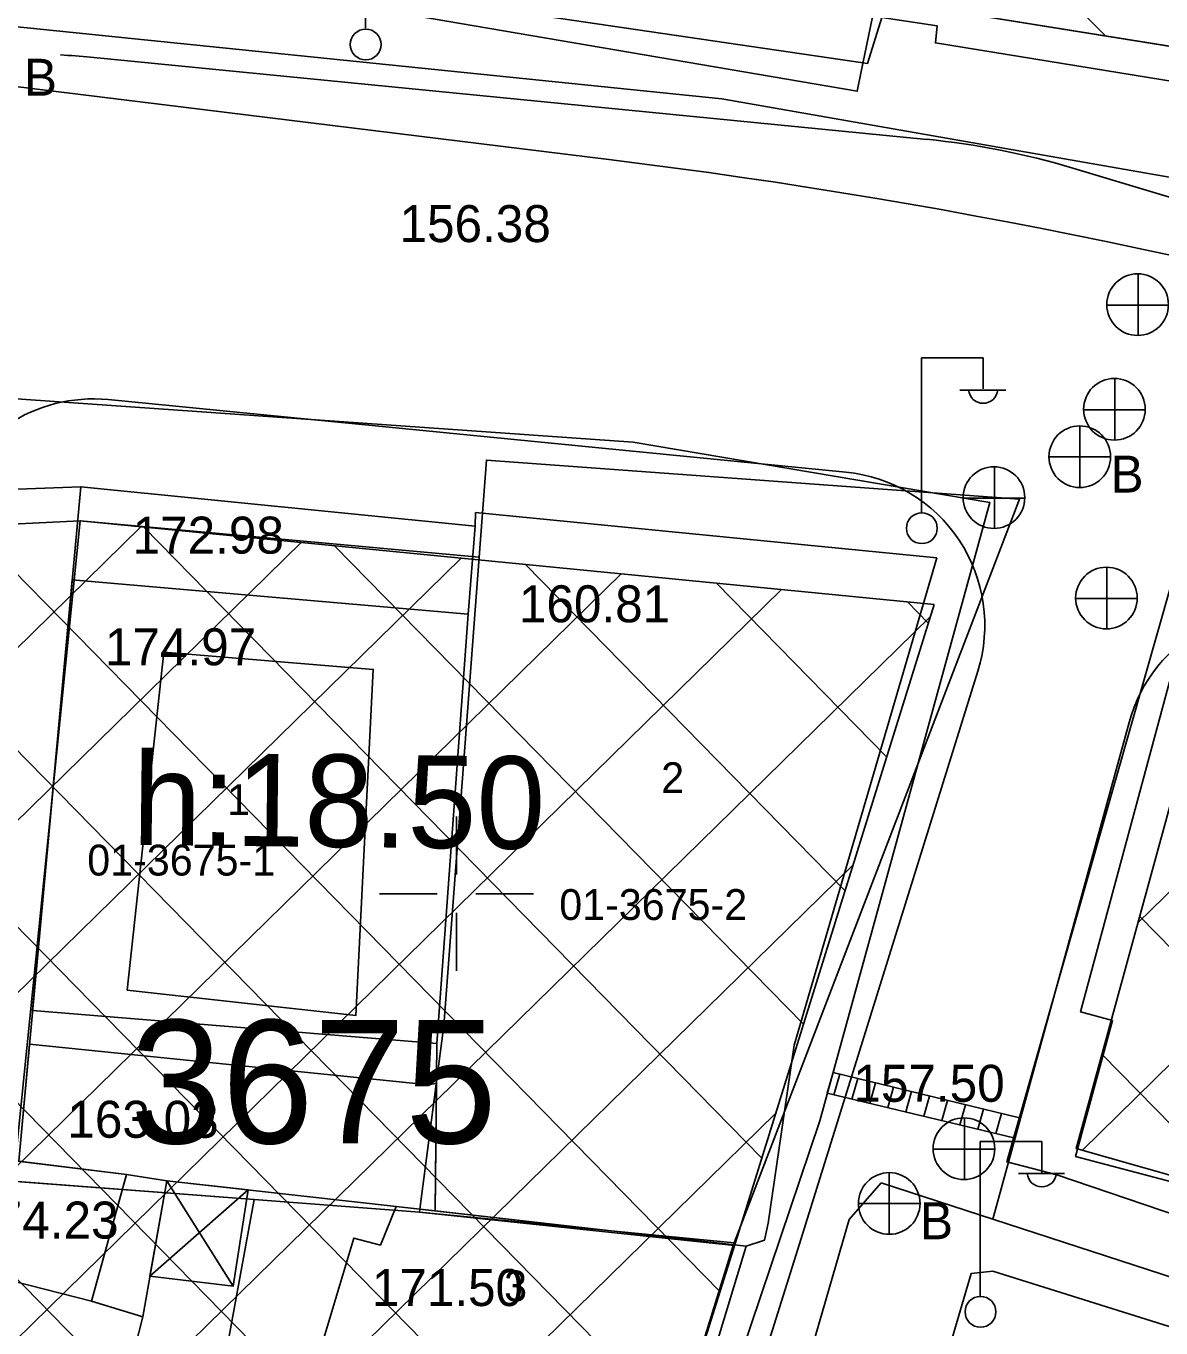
# Model space of a CAD drawing. Extents: x 419677 to 421689, y 4450851 to 4452923.
# Drawn here: x 420286.03 to 420322.85, y 4451785.91 to 4451828.15 of the extents above; entities that cross this region are included whole.
import ezdxf

# ---------------------------------------------------------------- set-up
doc = ezdxf.new("R2010")
doc.units = 0
for name, color, linetype in [('AA_HH', 7, 'Continuous'), ('ADA NUMARASI', 7, 'Continuous'), ('Level 27', 7, 'Continuous'), ('Level 30', 7, 'Continuous'), ('Level 34', 7, 'Continuous'), ('Level 57', 7, 'Continuous'), ('Level 62', 7, 'Continuous'), ('Level 9', 7, 'Continuous'), ('MULKIYET SINIRI', 7, 'Continuous'), ('PARSEL KODU', 7, 'Continuous'), ('PARSEL NUMARASI', 7, 'Continuous')]:
    doc.layers.add(name, color=color, linetype=linetype)

msp = doc.modelspace()

# ---------------------------------------------------------------- linework, layer by layer
at = {"layer": 'AA_HH'}
for p, q in [((420297.043, 4451828.077), (420297.043, 4451833.077)), ((420322.111, 4451818.105), (420322.111, 4451820.105)), ((420321.091, 4451819.095), (420323.091, 4451819.095)), ((420315.085, 4451812.382), (420315.085, 4451817.382)), ((420315.085, 4451817.382), (420317.085, 4451817.382)), ((420317.085, 4451816.382), (420317.085, 4451817.382)), ((420321.36, 4451814.71), (420321.36, 4451816.71)), ((420316.325, 4451816.342), (420317.825, 4451816.342)), ((420320.34, 4451815.7), (420322.34, 4451815.7)), ((420320.219, 4451815.177), (420320.219, 4451813.177)), ((420319.219, 4451814.177), (420321.219, 4451814.177)), ((420317.451, 4451811.844), (420317.451, 4451813.844)), ((420316.431, 4451812.834), (420318.431, 4451812.834)), ((420321.1, 4451808.585), (420321.1, 4451810.585)), ((420320.08, 4451809.575), (420322.08, 4451809.575)), ((420300, 4451802.5), (420300, 4451800.625)), ((420297.5, 4451800), (420299.375, 4451800)), ((420300, 4451800), (420300, 4451800)), ((420300.625, 4451800), (420302.5, 4451800)), ((420300, 4451799.375), (420300, 4451797.5)), ((420312.24, 4451793.48), (420312.431, 4451794.15)), ((420312.824, 4451793.339), (420313.014, 4451794.007)), ((420313.408, 4451793.199), (420313.597, 4451793.864)), ((420313.992, 4451793.059), (420314.18, 4451793.722)), ((420314.576, 4451792.919), (420314.764, 4451793.579)), ((420315.16, 4451792.778), (420315.347, 4451793.437)), ((420315.744, 4451792.638), (420315.93, 4451793.294)), ((420316.327, 4451792.498), (420316.514, 4451793.152)), ((420316.911, 4451792.357), (420317.097, 4451793.009)), ((420317.495, 4451792.217), (420317.68, 4451792.867)), ((420316.478, 4451790.719), (420316.478, 4451792.719)), ((420316.987, 4451786.959), (420316.987, 4451791.959)), ((420316.987, 4451791.959), (420318.987, 4451791.959)), ((420318.987, 4451790.959), (420318.987, 4451791.959)), ((420315.458, 4451791.709), (420317.458, 4451791.709)), ((420292.753, 4451787.266), (420290.604, 4451790.689)), ((420314.037, 4451790.95), (420314.037, 4451788.95)), ((420318.227, 4451790.919), (420319.727, 4451790.919)), ((420293.238, 4451790.392), (420290.054, 4451787.593)), ((420313.037, 4451789.95), (420315.037, 4451789.95))]:
    msp.add_line(p, q, dxfattribs=at)
for points in [[(420323.805, 4451823.125), (420308.606, 4451825.793), (420280.662, 4451828.644), (420250.498, 4451833.192), (420226.097, 4451837.959), (420218.204, 4451839.773), (420216.924, 4451840.317), (420216.193, 4451841.162), (420215.559, 4451842.463), (420215.158, 4451843.597), (420215.298, 4451847.67), (420220.167, 4451879.984), (420223.325, 4451903.801), (420223.396, 4451904.119), (420224.091, 4451903.995), (420246.674, 4451897.512), (420267.02, 4451891.687), (420291.549, 4451883.677), (420310.014, 4451876.395), (420326.305, 4451872.381)], [(420343.451, 4451782.74), (420319.477, 4451790.885), (420317.857, 4451791.3), (420323.638, 4451811.627)]]:
    msp.add_lwpolyline(points, dxfattribs=at)
for points in [[(420298.36, 4451829.147), (420298.983, 4451831.281), (420300.808, 4451842.159), (420302.278, 4451849.593), (420303.675, 4451849.328), (420317.303, 4451846.814), (420313.8, 4451828.431), (420313.33, 4451826.932)], [(420317.303, 4451846.814), (420319.675, 4451846.222), (420319.74, 4451846.965), (420326.116, 4451845.35), (420325.96, 4451844.826), (420328.289, 4451844.412), (420328.287, 4451843.785), (420326.105, 4451825.884), (420315.536, 4451827.606), (420315.594, 4451828.153), (420313.8, 4451828.431)], [(420300.545, 4451755.172), (420294.936, 4451737.272), (420291.298, 4451728.471), (420291.193, 4451728.335), (420290.734, 4451727.172), (420290.567, 4451726.959), (420290.342, 4451726.827), (420266.988, 4451734.209), (420258.112, 4451737.473), (420257.901, 4451737.72), (420267.086, 4451766.101), (420277.221, 4451795.388), (420283.165, 4451816.052), (420283.411, 4451816.223), (420305.727, 4451814.649), (420317.304, 4451812.689), (420311.781, 4451792.629), (420306.686, 4451777.487), (420301.628, 4451759.369)], [(420285.795, 4451791.318), (420287.812, 4451813.205), (420284.292, 4451813.071), (420278.366, 4451792.938), (420280.839, 4451792.477), (420280.61, 4451791.577), (420283.39, 4451790.862), (420283.605, 4451791.584)], [(420287.812, 4451813.205), (420300.604, 4451811.93), (420300.373, 4451809.068), (420299.361, 4451795.143), (420286.246, 4451796.211)], [(420315.577, 4451810.896), (420310.95, 4451795.083), (420310.114, 4451789.315), (420309.995, 4451788.762), (420309.395, 4451788.565), (420299.306, 4451789.709), (420299.361, 4451795.143), (420300.373, 4451809.068), (420300.604, 4451811.93), (420300.619, 4451812.368)], [(420286.246, 4451796.211), (420299.361, 4451795.143), (420300.373, 4451809.068), (420287.533, 4451810.183)], [(420290.502, 4451807.832), (420297.296, 4451807.279), (420296.732, 4451796.044), (420289.316, 4451796.875)], [(420337.634, 4451801.537), (420333.243, 4451787.998), (420320.085, 4451791.473), (420321.282, 4451795.89), (420320.246, 4451796.163), (420323.345, 4451807.676), (420333.832, 4451803.998), (420333.439, 4451802.887)], [(420299.097, 4451793.799), (420286.145, 4451795.114), (420285.795, 4451791.318), (420289.288, 4451790.893), (420290.604, 4451790.689), (420298.046, 4451789.851), (420299.306, 4451789.709), (420299.348, 4451793.85)], [(420318.078, 4451792.077), (420312.029, 4451793.531), (420312.214, 4451794.202), (420318.262, 4451792.725)], [(420287.553, 4451777.387), (420274.715, 4451781.921), (420278.366, 4451792.938), (420280.839, 4451792.477), (420280.61, 4451791.577), (420283.39, 4451790.862), (420283.605, 4451791.584), (420285.795, 4451791.318), (420289.288, 4451790.893), (420290.604, 4451790.689), (420289.82, 4451786.273)], [(420290.604, 4451790.689), (420289.82, 4451786.273), (420288.159, 4451786.785), (420282.6, 4451788.203), (420283.605, 4451791.584), (420289.288, 4451790.893)], [(420283.605, 4451791.584), (420282.6, 4451788.203), (420288.159, 4451786.785), (420289.288, 4451790.893)], [(420293.238, 4451790.392), (420292.753, 4451787.266), (420290.054, 4451787.593), (420290.604, 4451790.689)], [(420298.046, 4451789.851), (420309.395, 4451788.565), (420306.534, 4451779.114), (420295.449, 4451782.314), (420296.222, 4451784.625), (420295.432, 4451784.712), (420296.664, 4451788.829), (420297.528, 4451788.601)], [(420353.273, 4451775.71), (420345.647, 4451761.745), (420345.314, 4451761.357), (420344.85, 4451761.194), (420343.367, 4451761.624), (420338.045, 4451764.125), (420315.118, 4451773.584), (420313.98, 4451774.162), (420313.396, 4451774.582), (420312.97, 4451774.976), (420316.7, 4451787.679), (420317.401, 4451787.755), (420343.347, 4451779.608)]]:
    msp.add_lwpolyline(points, close=True, dxfattribs=at)
for centre, radius in [((420297.053, 4451827.553), 0.5), ((420322.096, 4451819.113), 1), ((420321.344, 4451815.718), 1), ((420320.219, 4451814.177), 1), ((420317.435, 4451812.852), 1), ((420315.095, 4451811.858), 0.5), ((420321.085, 4451809.593), 1), ((420316.463, 4451791.728), 1), ((420314.037, 4451789.95), 1), ((420316.998, 4451786.435), 0.5)]:
    msp.add_circle(centre, radius, dxfattribs=at)
for centre in [(420317.085, 4451816.386), (420318.988, 4451790.963)]:
    msp.add_arc(centre, 0.474, 184.8384, 355.1464, dxfattribs=at)
at = {"layer": 'Level 27'}
for points in [[(420466.87, 4451761.554), (420444.66, 4451772.45), (420432.72, 4451781.46), (420406.94, 4451795.64), (420394.04, 4451802.23), (420369.87, 4451813.08), (420326.2, 4451827), (420313.613, 4451829.033), (420298.75, 4451831), (420283.823, 4451832.064), (420268.52, 4451834.3), (420253.88, 4451837.35), (420239.4, 4451840.6), (420216.542, 4451845.358)], [(420466.87, 4451761.554), (420444.66, 4451772.45), (420432.72, 4451781.46), (420406.94, 4451795.64), (420394.04, 4451802.23), (420369.87, 4451813.08), (420326.2, 4451827), (420313.613, 4451829.033), (420298.75, 4451831), (420283.823, 4451832.064), (420268.52, 4451834.3), (420253.88, 4451837.35), (420239.4, 4451840.6), (420217.433, 4451845.172)], [(420466.87, 4451761.554), (420444.66, 4451772.45), (420432.72, 4451781.46), (420406.94, 4451795.64), (420394.04, 4451802.23), (420369.87, 4451813.08), (420326.2, 4451827), (420313.613, 4451829.033), (420298.75, 4451831), (420283.823, 4451832.064), (420268.52, 4451834.3), (420253.88, 4451837.35), (420239.4, 4451840.6), (420217.433, 4451845.172)], [(420315.49, 4451809.38), (420309.22, 4451789.24), (420306.01, 4451779.03), (420303.43, 4451771.41), (420300.29, 4451763.45), (420295.85, 4451748.08), (420292.75, 4451737.05), (420289.73, 4451728.94), (420284.4, 4451730.71), (420272.69, 4451734.5), (420263.308, 4451737.501), (420267.89, 4451753.703), (420271.48, 4451766.27), (420273.69, 4451773.97), (420276.03, 4451781.42), (420279.49, 4451792.86), (420285.36, 4451811.98)], [(420285.36, 4451811.98), (420287.79, 4451812.1), (420315.49, 4451809.38)], [(420285.36, 4451811.98), (420287.79, 4451812.1), (420315.49, 4451809.38)], [(420315.49, 4451809.38), (420309.22, 4451789.24), (420306.01, 4451779.03), (420303.43, 4451771.41), (420300.29, 4451763.45), (420298.352, 4451756.74)], [(420397.113, 4451756.74), (420392.92, 4451760.22), (420385.899, 4451766.103), (420377.26, 4451771.14), (420369.31, 4451775.24), (420362.52, 4451776.62), (420352.25, 4451780.53), (420343.79, 4451783.66), (420344.244, 4451785.412), (420339.32, 4451786.28), (420333.57, 4451787.91), (420320.1, 4451791.729), (420324.065, 4451806.195)], [(420423.195, 4451733.277), (420418.728, 4451738.507), (420412.135, 4451744.633), (420405.26, 4451749.98), (420392.92, 4451760.22), (420385.899, 4451766.103), (420377.26, 4451771.14), (420369.31, 4451775.24), (420362.52, 4451776.62), (420352.25, 4451780.53), (420343.79, 4451783.66), (420344.244, 4451785.412), (420339.32, 4451786.28), (420333.57, 4451787.91), (420320.1, 4451791.729), (420324.065, 4451806.195)]]:
    msp.add_lwpolyline(points, dxfattribs=at)
at = {"layer": 'Level 30'}
msp.add_lwpolyline([(420304.938, 4451823.822), (420268.984, 4451828.249)], dxfattribs=at)
msp.add_lwpolyline([(420304.938, 4451823.822), (420268.984, 4451828.249)], dxfattribs=at)
msp.add_arc((420280.492, 4451625.321), 200, 63.0091, 82.97918, dxfattribs=at)
msp.add_arc((420280.492, 4451625.321), 200, 63.0091, 82.97918, dxfattribs=at)
at = {"layer": 'Level 34'}
for p, q in [((420321.049, 4451827.832), (420299.054, 4451850.282)), ((420321.049, 4451827.832), (420299.054, 4451850.282)), ((420283.434, 4451805.708), (420289.761, 4451811.906)), ((420283.434, 4451805.708), (420289.761, 4451811.906)), ((420309.9, 4451791.425), (420289.842, 4451811.899)), ((420309.9, 4451791.425), (420289.842, 4451811.899)), ((420280.976, 4451797.699), (420294.956, 4451811.396)), ((420280.976, 4451797.699), (420294.956, 4451811.396)), ((420308.545, 4451787.093), (420285.074, 4451811.049)), ((420308.545, 4451787.093), (420285.074, 4451811.049)), ((420311.251, 4451795.763), (420296.038, 4451811.29)), ((420311.251, 4451795.763), (420296.038, 4451811.29)), ((420278.537, 4451789.71), (420300.151, 4451810.886)), ((420278.537, 4451789.71), (420300.151, 4451810.886)), ((420312.601, 4451800.1), (420302.234, 4451810.682)), ((420312.601, 4451800.1), (420302.234, 4451810.682)), ((420276.13, 4451781.752), (420305.346, 4451810.376)), ((420276.13, 4451781.752), (420305.346, 4451810.376)), ((420273.607, 4451773.68), (420310.541, 4451809.866)), ((420273.607, 4451773.68), (420310.541, 4451809.866)), ((420313.951, 4451804.437), (420308.43, 4451810.073)), ((420313.951, 4451804.437), (420308.43, 4451810.073)), ((420315.302, 4451808.775), (420314.626, 4451809.465)), ((420315.302, 4451808.775), (420314.626, 4451809.465)), ((420271.371, 4451765.89), (420315.371, 4451808.998)), ((420271.371, 4451765.89), (420315.371, 4451808.998)), ((420307.185, 4451782.766), (420283.738, 4451806.697)), ((420307.185, 4451782.766), (420283.738, 4451806.697)), ((420322.107, 4451799.052), (420327.997, 4451804.822)), ((420322.107, 4451799.052), (420327.997, 4451804.822)), ((420320.292, 4451791.674), (420332.211, 4451803.351)), ((420320.292, 4451791.674), (420332.211, 4451803.351)), ((420305.813, 4451778.45), (420282.402, 4451802.345)), ((420305.813, 4451778.45), (420282.402, 4451802.345)), ((420269.15, 4451758.114), (420312.863, 4451800.941)), ((420269.15, 4451758.114), (420312.863, 4451800.941)), ((420333.174, 4451788.022), (420322.164, 4451799.26)), ((420333.174, 4451788.022), (420322.164, 4451799.26)), ((420304.375, 4451774.202), (420281.066, 4451797.993)), ((420304.375, 4451774.202), (420281.066, 4451797.993)), ((420325.42, 4451790.221), (420320.94, 4451794.794)), ((420325.42, 4451790.221), (420320.94, 4451794.794)), ((420302.879, 4451770.013), (420279.73, 4451793.641)), ((420302.879, 4451770.013), (420279.73, 4451793.641)), ((420266.942, 4451750.35), (420310.354, 4451792.883)), ((420273.464, 4451756.74), (420310.354, 4451792.883))]:
    msp.add_line(p, q, dxfattribs=at)
at = {"layer": 'Level 57'}
msp.add_lwpolyline([(420309.014, 4451788.585), (420298.795, 4451789.666), (420293.44, 4451790.075), (420278.98, 4451791.175)], dxfattribs=at)
msp.add_lwpolyline([(420309.014, 4451788.585), (420298.795, 4451789.666), (420293.44, 4451790.075), (420278.98, 4451791.175)], dxfattribs=at)
at = {"layer": 'Level 62'}
for points in [[(420288.13, 4451827.139), (420315.257, 4451824.475)], [(420288.13, 4451827.139), (420315.257, 4451824.475)], [(420319.996, 4451823.541), (420352.492, 4451813.795), (420362.465, 4451810.542), (420372.432, 4451806.586), (420380.374, 4451803.142), (420390.831, 4451797.967), (420399.543, 4451793.062), (420407.179, 4451788.956), (420423.795, 4451779.745), (420431.791, 4451775.347), (420440.326, 4451770.595), (420465.033, 4451756.74)], [(420319.996, 4451823.541), (420352.492, 4451813.795), (420362.465, 4451810.542), (420372.432, 4451806.586), (420380.374, 4451803.142), (420390.831, 4451797.967), (420399.543, 4451793.062), (420407.179, 4451788.956), (420423.795, 4451779.745), (420431.791, 4451775.347), (420440.326, 4451770.595), (420483.771, 4451746.233)], [(420288.702, 4451816.03), (420312.627, 4451813.681)], [(420288.702, 4451816.03), (420312.627, 4451813.681)], [(420316.912, 4451807.218), (420311.129, 4451788.643), (420307.911, 4451778.409), (420305.309, 4451770.722), (420302.185, 4451762.804), (420297.773, 4451747.532), (420294.653, 4451736.429), (420290.931, 4451726.434), (420283.777, 4451728.81), (420272.077, 4451732.596), (420260.857, 4451736.185), (420265.966, 4451754.25), (420269.557, 4451766.821), (420271.774, 4451774.546), (420274.119, 4451782.009), (420277.577, 4451793.443), (420283.434, 4451812.521)], [(420316.912, 4451807.218), (420311.129, 4451788.643), (420307.911, 4451778.409), (420305.309, 4451770.722), (420302.185, 4451762.804), (420300.433, 4451756.74)], [(420317.399, 4451789.442), (420321.817, 4451805.559)], [(420317.399, 4451789.442), (420321.817, 4451805.559)]]:
    msp.add_lwpolyline(points, dxfattribs=at)
for centre, radius, start, end in [((420285.687, 4451802.258), 25, 84.3926, 86.6471), ((420285.687, 4451802.258), 25, 84.3926, 86.6471), ((420312.814, 4451799.595), 25, 73.3051, 84.3919), ((420312.814, 4451799.595), 25, 73.3051, 84.3919), ((420288.214, 4451811.054), 5, 84.3916, 162.9337), ((420288.214, 4451811.054), 5, 84.3916, 162.9337), ((420312.138, 4451808.705), 5, 342.7074, 84.3915), ((420312.138, 4451808.705), 5, 342.7074, 84.3915), ((420326.639, 4451804.237), 5, 70.7591, 164.6724), ((420326.639, 4451804.237), 5, 70.7591, 164.6724)]:
    msp.add_arc(centre, radius, start, end, dxfattribs=at)
at = {"layer": 'Level 9'}
for p, q in [((420313.771, 4451790.624), (420312.741, 4451789.431)), ((420313.771, 4451790.624), (420312.741, 4451789.431)), ((420369.24, 4451772.561), (420313.771, 4451790.624)), ((420369.24, 4451772.561), (420313.771, 4451790.624)), ((420312.741, 4451789.431), (420293.51, 4451723.348)), ((420312.741, 4451789.431), (420293.51, 4451723.348))]:
    msp.add_line(p, q, dxfattribs=at)
at = {"layer": 'MULKIYET SINIRI'}
msp.add_line((420313.613, 4451829.033), (420326.2, 4451827), dxfattribs=at)
for points in [[(420298.29, 4451828.542), (420298.34, 4451828.81), (420298.75, 4451831), (420298.764, 4451831.071), (420302.25, 4451849.675), (420313.54, 4451847.7), (420313.898, 4451847.638), (420317.356, 4451846.847), (420317.23, 4451846.25), (420313.613, 4451829.033), (420313.12, 4451826.62), (420313.001, 4451826.033)], [(420313.613, 4451829.033), (420317.23, 4451846.25), (420328.1, 4451843.82), (420326.2, 4451827)], [(420298.795, 4451789.666), (420298.84, 4451790.01), (420299.59, 4451795.72), (420300.73, 4451810.92), (420300.971, 4451814.07), (420318.26, 4451812.797), (420309.22, 4451789.24), (420309.004, 4451788.678)], [(420298.795, 4451789.666), (420298.84, 4451790.01), (420299.59, 4451795.72), (420300.73, 4451810.92), (420300.971, 4451814.07), (420318.26, 4451812.797), (420309.22, 4451789.24), (420309.004, 4451788.678)], [(420276.03, 4451781.42), (420279.49, 4451792.86), (420285.36, 4451811.98), (420287.79, 4451812.1), (420285.68, 4451791.25), (420285.621, 4451790.67), (420293.44, 4451790.075), (420292.53, 4451785.12), (420292.12, 4451783.55), (420289.72, 4451776.4)], [(420276.03, 4451781.42), (420279.49, 4451792.86), (420285.36, 4451811.98), (420287.79, 4451812.1), (420285.68, 4451791.25), (420285.621, 4451790.67), (420293.44, 4451790.075), (420292.53, 4451785.12), (420292.12, 4451783.55), (420289.72, 4451776.4)], [(420285.621, 4451790.67), (420285.68, 4451791.25), (420287.79, 4451812.1), (420300.73, 4451810.92), (420299.59, 4451795.72), (420298.84, 4451790.01), (420298.795, 4451789.666), (420298.66, 4451789.68), (420293.44, 4451790.075)], [(420285.621, 4451790.67), (420285.68, 4451791.25), (420287.79, 4451812.1), (420300.73, 4451810.92), (420299.59, 4451795.72), (420298.84, 4451790.01), (420298.795, 4451789.666), (420298.66, 4451789.68), (420293.44, 4451790.075)], [(420320.1, 4451791.729), (420324.065, 4451806.195), (420337.653, 4451801.428), (420333.57, 4451787.91)], [(420320.1, 4451791.729), (420324.065, 4451806.195), (420337.653, 4451801.428), (420333.57, 4451787.91)], [(420292.12, 4451783.55), (420292.53, 4451785.12), (420293.44, 4451790.075), (420298.66, 4451789.68), (420298.795, 4451789.666), (420309.004, 4451788.678), (420308.97, 4451788.59), (420306.01, 4451779.03), (420296.23, 4451782.24), (420294.01, 4451783.02)], [(420292.12, 4451783.55), (420292.53, 4451785.12), (420293.44, 4451790.075), (420298.66, 4451789.68), (420298.795, 4451789.666), (420309.004, 4451788.678), (420308.97, 4451788.59), (420306.01, 4451779.03), (420296.23, 4451782.24), (420294.01, 4451783.02)]]:
    msp.add_lwpolyline(points, close=True, dxfattribs=at)

# ---------------------------------------------------------------- texts
at = {"layer": 'AA_HH'}
for s, p in [('B', (420285.968, 4451825.889)), ('B', (420321.219, 4451813.015)), ('172.98 ', (420289.492, 4451811.034)), ('160.81', (420302.024, 4451808.806)), ('174.97', (420288.592, 4451807.412)), ('163.03', (420287.375, 4451792.082)), ('174.23', (420284.128, 4451788.812)), ('B', (420315.037, 4451788.789)), ('171.50 ', (420297.251, 4451786.623))]:
    msp.add_text(s, height=1.2, dxfattribs=at).set_placement(p)
for s, p in [('156.38 ', (420298.151, 4451821.141)), ('157.50 ', (420312.875, 4451793.249))]:
    msp.add_text(s, height=1.2, rotation=359.9981, dxfattribs=at).set_placement(p)
at = {"layer": 'ADA NUMARASI'}
msp.add_text('3675', height=4, dxfattribs=at).set_placement((420289.409, 4451791.902))
msp.add_text('3675', height=4, dxfattribs=at).set_placement((420289.409, 4451791.902))
at = {"layer": 'Level 30'}
msp.add_text('h:18.50', height=3, rotation=359.4141, dxfattribs=at).set_placement((420289.477, 4451801.584))
msp.add_text('h:18.50', height=3, rotation=359.4141, dxfattribs=at).set_placement((420289.477, 4451801.584))
at = {"layer": 'PARSEL KODU'}
for s, p in [('01-3675-1', (420288.02, 4451800.59)), ('01-3675-1', (420288.02, 4451800.59)), ('01-3675-2', (420303.332, 4451799.149)), ('01-3675-2', (420303.332, 4451799.149))]:
    msp.add_text(s, height=1, dxfattribs=at).set_placement(p)
at = {"layer": 'PARSEL NUMARASI'}
for s, p in [('2', (420306.64, 4451803.264)), ('2', (420306.64, 4451803.264)), ('1', (420292.555, 4451802.549)), ('1', (420292.555, 4451802.549)), ('3', (420301.544, 4451786.775)), ('3', (420301.544, 4451786.775))]:
    msp.add_text(s, height=1, dxfattribs=at).set_placement(p)

doc.saveas('drawing.dxf')
